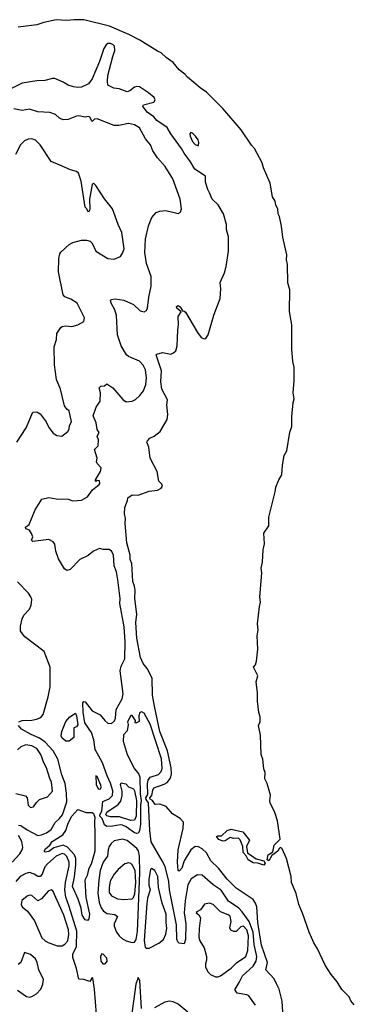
# Model space of a CAD drawing. Extents: x 1603745 to 1745082, y 385868 to 533966.
# Tile 636 of 646: x 1666584 to 1669353, y 519249 to 527389. Entities that reach past the tile are written whole.
import ezdxf

# ---------------------------------------------------------------- set-up
doc = ezdxf.new("R2010")
doc.units = 0

msp = doc.modelspace()

# ---------------------------------------------------------------- linework, layer by layer
at = {"layer": '0CON20XD'}
for points in [[(1669353.2, 519245), (1669325, 519277.6), (1669310, 519310), (1669251, 519371), (1669211.5, 519435), (1669161.4, 519495), (1669112.1, 519572.1), (1669047.5, 519707.5), (1669017.4, 519757.4), (1668979.1, 519845), (1668925, 520003.3), (1668894.5, 520074.5), (1668871.8, 520165), (1668834.4, 520255), (1668831.3, 520305), (1668791, 520455), (1668756.6, 520535), (1668745, 520546), (1668735, 520541.2), (1668720, 520515), (1668670.9, 520479.1), (1668645, 520435.7), (1668632.7, 520442.7), (1668641.5, 520485), (1668680.3, 520509.7), (1668690, 520565), (1668739.6, 520615), (1668716.7, 520766.7), (1668695.4, 520835.4), (1668656.7, 520915), (1668655.4, 520935.4), (1668658.7, 520978.7), (1668630.9, 521075), (1668612.5, 521112.5), (1668616.7, 521165), (1668605.6, 521195), (1668596.3, 521275), (1668583.4, 521315), (1668576.7, 521475), (1668560.9, 521555), (1668574.3, 521585), (1668573.1, 521625), (1668562.6, 521662.6), (1668550.9, 521755), (1668551.7, 521825), (1668541.4, 521915), (1668554.4, 521965), (1668519.8, 522035), (1668534.3, 522055.7), (1668542.8, 522085), (1668554.3, 522185), (1668550.5, 522295), (1668558.6, 522345), (1668552.8, 522395), (1668568.7, 522538.7), (1668576.9, 522575), (1668571, 522615), (1668587.6, 522815), (1668582.6, 522855), (1668594.6, 522905), (1668597.6, 523005), (1668608.8, 523055), (1668603.9, 523145), (1668645.2, 523205), (1668644.6, 523275), (1668699.3, 523485), (1668704.2, 523525), (1668728.4, 523585), (1668753.6, 523625), (1668757.7, 523705), (1668771.8, 523785), (1668793.5, 523825), (1668820.2, 523979.8), (1668836.1, 524025), (1668837.2, 524105), (1668847.3, 524225), (1668855.4, 524255), (1668846.8, 524305), (1668855.6, 524405), (1668854.1, 524515), (1668843.3, 524563.3), (1668836.6, 524665), (1668837.2, 524865), (1668817.1, 524977.1), (1668819.4, 525155), (1668803.8, 525213.8), (1668799.8, 525365), (1668790.9, 525405), (1668793.5, 525445), (1668760.7, 525590.7), (1668751.6, 525681.6), (1668732.8, 525762.8), (1668724.2, 525785), (1668720.3, 525825), (1668704.4, 525854.4), (1668697.8, 525887.8), (1668675.1, 525925), (1668658.1, 526038.1), (1668601.6, 526165), (1668590.6, 526205), (1668527.8, 526325), (1668502.1, 526352.1), (1668417.1, 526477.1), (1668265.9, 526655.9), (1668130.3, 526790.3), (1668077.6, 526825), (1667972.8, 526912.8), (1667949.6, 526939.6), (1667905.2, 526975), (1667855.5, 527035.5), (1667797.2, 527075), (1667756.1, 527116.1), (1667725, 527128.5), (1667579.5, 527219.5), (1667487.7, 527267.7), (1667326.4, 527336.4), (1667115, 527386.9), (1667035, 527388.9), (1666975, 527381.5), (1666885, 527388), (1666783.2, 527366.8), (1666725, 527347.1), (1666572.8, 527327.2)], [(1667896.6, 520356.6), (1667890.2, 520425), (1667896.9, 520525), (1667938.2, 520701.8), (1667939.4, 520755), (1667913.4, 520785), (1667849.8, 520825), (1667795.8, 520885.8), (1667745, 520903.7), (1667705, 520899.7), (1667683, 520933), (1667663.9, 520945), (1667662, 520955), (1667679.1, 520975), (1667685, 521018.6), (1667695, 521037.4), (1667780.8, 521069.2), (1667805, 521084.1), (1667831, 521119), (1667839.5, 521155), (1667837.2, 521205), (1667807.3, 521345), (1667744.3, 521505), (1667701.1, 521715), (1667683.3, 521805), (1667680, 521945), (1667638, 522025), (1667606.3, 522066.3), (1667585, 522116), (1667555, 522276.2), (1667545.9, 522405), (1667553.5, 522475), (1667536.5, 522605), (1667539.5, 522669.5), (1667535.4, 522705), (1667520, 522745), (1667512.9, 522892.9), (1667498.8, 522925), (1667497.9, 522962.1), (1667471.4, 523065), (1667458.1, 523225), (1667460.9, 523265), (1667451, 523305), (1667453.3, 523356.7), (1667475.9, 523414.1), (1667480, 523435), (1667515, 523460), (1667565, 523457.5), (1667655, 523492), (1667725, 523498.6), (1667756, 523515), (1667767, 523533), (1667760.3, 523550.3), (1667736.7, 523575), (1667720.8, 523655), (1667664, 523765), (1667653.3, 523855), (1667637.5, 523895), (1667641.7, 523908.3), (1667661.2, 523928.8), (1667697.5, 523945), (1667747.5, 523985), (1667803.8, 524085), (1667811.2, 524125), (1667802, 524205), (1667808.8, 524245), (1667761.9, 524335), (1667753.5, 524395), (1667757.8, 524485), (1667713, 524617), (1667720, 524625), (1667765, 524638.8), (1667835, 524622.5), (1667856.4, 524633.6), (1667875, 524652.5), (1667887.3, 524692.7), (1667893.1, 524825), (1667898.1, 524865), (1667895.8, 524935), (1667920, 524975), (1667883.3, 525005), (1667881.7, 525018.3), (1667895, 525026.7), (1667912.5, 525015), (1667931.7, 524981.7), (1667945, 524980), (1667955, 524970), (1668055, 524802.5), (1668085, 524762.5), (1668110.7, 524750.7), (1668125, 524752.5), (1668143.3, 524785), (1668191.2, 524945), (1668243.3, 525085), (1668250, 525165), (1668243.9, 525216.1), (1668278, 525295), (1668291.7, 525348.3), (1668311.4, 525475), (1668312.5, 525595), (1668295.6, 525655), (1668294.5, 525695), (1668271.9, 525785), (1668227.9, 525857.9), (1668176.7, 525905), (1668155, 525957.5), (1668140, 525985), (1668121.2, 526045), (1668122.5, 526095), (1668034.2, 526154.2), (1667998.8, 526215), (1667944.5, 526284.5), (1667924, 526325), (1667835, 526445.8), (1667805, 526497.1), (1667720, 526555), (1667695, 526586.7), (1667640, 526625), (1667607.5, 526665), (1667603.3, 526675), (1667610, 526685), (1667695, 526706.7), (1667706.2, 526725), (1667696, 526745), (1667650, 526785), (1667575, 526833.1), (1667555, 526836.9), (1667535, 526831.4), (1667495, 526800), (1667475, 526792), (1667407.9, 526817.9), (1667362.7, 526822.7), (1667315, 526847.5), (1667310.5, 526880.5), (1667315, 526926.7), (1667356, 527085), (1667372.6, 527135), (1667368.8, 527168.8), (1667355, 527182.5), (1667332, 527192), (1667315, 527192), (1667298.6, 527181.4), (1667279.3, 527150.7), (1667245, 527043.1), (1667185, 526899.2), (1667155, 526859.2), (1667095, 526832), (1667065, 526828.8), (1667030, 526835), (1666985, 526848.8), (1666943.6, 526873.6), (1666875, 526902.5), (1666855, 526903.3), (1666793.6, 526886.4), (1666726.4, 526883.6), (1666605, 526864), (1666499.3, 526810.7)], [(1667575.5, 526495), (1667535, 526520), (1667485, 526530.4), (1667405, 526515.5), (1667365, 526515.5), (1667225, 526570.4), (1667203.2, 526566.8), (1667185, 526546.7), (1667165, 526583.3), (1667155, 526588.8), (1667125, 526583.8), (1667075, 526593.8), (1667055, 526591.2), (1666985, 526564), (1666945, 526560.8), (1666915, 526575.8), (1666881.2, 526605), (1666835, 526621.1), (1666735, 526627.3), (1666665, 526648.5), (1666605, 526639.1), (1666535, 526651.5)], [(1668535, 519242), (1668480.3, 519320.3), (1668465, 519328), (1668385, 519340.8), (1668368, 519365), (1668368, 519375), (1668401.7, 519428.3), (1668427.5, 519485), (1668515.3, 519565), (1668541.6, 519605), (1668547, 519645), (1668523.4, 519743.4), (1668515.6, 519845), (1668483.3, 519933.3), (1668425.8, 520015), (1668396.7, 520045), (1668311.5, 520101.5), (1668252, 520192), (1668186.2, 520236.2), (1668095, 520315.7), (1668055, 520318.6), (1668003.5, 520286.5), (1667975, 520236.2), (1667954.2, 520105.8), (1667945.7, 520005), (1667959.6, 519915), (1667955.8, 519784.2), (1667945, 519750), (1667903.8, 519755), (1667891.9, 519765), (1667885, 519787.5), (1667881.2, 519905), (1667823.6, 520195), (1667819, 520265), (1667787.5, 520387.5), (1667763.7, 520435), (1667673.2, 520593.2), (1667661.6, 520685), (1667651.4, 520915), (1667631.2, 520941.2), (1667629.3, 520955), (1667645.5, 520985), (1667641.8, 521075), (1667646.6, 521103.4), (1667663.9, 521126.1), (1667731.9, 521148.1), (1667755, 521172.7), (1667762, 521198), (1667757.2, 521277.2), (1667664, 521564), (1667615, 521656.7), (1667595, 521667.9), (1667579.3, 521660.7), (1667570.8, 521635), (1667571.7, 521588.3), (1667545, 521572.5), (1667540, 521575), (1667542.5, 521595), (1667537.5, 521605), (1667515, 521636.7), (1667505, 521638), (1667477.5, 521585), (1667483, 521563), (1667475, 521510), (1667442.1, 521477.9), (1667440.3, 521425), (1667475, 521313.1), (1667535, 521196.5), (1667570.4, 521150.4), (1667577.8, 521127.8), (1667582.1, 520987.9), (1667590.1, 520935), (1667583.9, 520895), (1667582.9, 520737.1), (1667575, 520683.3), (1667565, 520663.8), (1667555, 520660.3), (1667535, 520667.8), (1667465, 520717.6), (1667435, 520730.2), (1667415, 520733.1), (1667355, 520721), (1667305, 520720), (1667285, 520733.8), (1667266.3, 520785), (1667247.3, 520805), (1667246.8, 520815), (1667263.3, 520845), (1667271.6, 520925), (1667323.5, 520946.5), (1667353.7, 520976.3), (1667354.8, 521015), (1667335, 521078.2), (1667307.6, 521137.6), (1667270.6, 521245), (1667209.5, 521355), (1667196.7, 521435), (1667177.6, 521495), (1667123.3, 521575), (1667110.2, 521665), (1667107.3, 521742.7), (1667115, 521753.8), (1667125, 521749.2), (1667185.5, 521675), (1667251.1, 521641.1), (1667288, 521595), (1667313.5, 521573.5), (1667345, 521571.9), (1667368.6, 521591.4), (1667376.2, 521613.8), (1667382.5, 521685), (1667433.3, 521775), (1667440, 521815), (1667416, 522005), (1667424.5, 522045.5), (1667454.7, 522105.3), (1667458.1, 522245), (1667449.9, 522369.9), (1667411.7, 522561.7), (1667416.5, 522605), (1667396.9, 522756.9), (1667384.7, 522824.7), (1667366.9, 522875), (1667359.4, 522965), (1667345, 522996), (1667325, 523008.8), (1667275, 523010), (1667245, 523017.5), (1667195, 522996), (1667150.5, 522959.5), (1667080.9, 522925), (1667002.2, 522845), (1666974.7, 522834.7), (1666955, 522850), (1666905, 522932.2), (1666883.1, 522995), (1666874, 523054), (1666862.8, 523072.8), (1666825, 523090.9), (1666693.3, 523075), (1666683.3, 523085), (1666692, 523115), (1666681.3, 523141.3), (1666665, 523170), (1666635, 523178.8), (1666631.4, 523195), (1666663.5, 523216.5), (1666713.6, 523336.4), (1666768.1, 523425), (1666825, 523439.7), (1666885, 523428.5), (1666985, 523424.4), (1667025, 523412.7), (1667095, 523416.2), (1667145.6, 523445), (1667188, 523502), (1667242.5, 523545), (1667247.5, 523555), (1667245, 523577.5), (1667225, 523580), (1667215, 523570), (1667212.5, 523575), (1667212.5, 523585), (1667252.5, 523655), (1667257.5, 523685), (1667225, 523720), (1667220, 523735), (1667226.7, 523765), (1667203.3, 523835), (1667232.5, 523865), (1667236, 523915), (1667226.7, 523945), (1667242.5, 523975), (1667225, 524000), (1667216.2, 524055), (1667193.3, 524115), (1667216.2, 524185), (1667250, 524235), (1667252, 524305), (1667242.5, 524345), (1667255, 524360), (1667285, 524362.5), (1667305, 524377.5), (1667315, 524373.8), (1667355, 524345.6), (1667437.9, 524247.9), (1667465, 524230), (1667515, 524235.8), (1667542.1, 524247.9), (1667578.6, 524281.4), (1667608.3, 524321.7), (1667627.1, 524372.9), (1667633.2, 524425), (1667624.6, 524495), (1667605, 524533.1), (1667574.4, 524565), (1667485.4, 524605.4), (1667468.5, 524618.5), (1667423, 524693), (1667392.5, 524785), (1667385, 524943.3), (1667370.8, 524990.8), (1667340.8, 525045), (1667336.2, 525065), (1667344.1, 525075.9), (1667375, 525082), (1667445, 525070), (1667525, 525034), (1667582.6, 524982.6), (1667615, 524974), (1667634.2, 524985.8), (1667642.5, 525005), (1667654, 525096), (1667672.3, 525185), (1667673.5, 525265), (1667633.9, 525373.9), (1667619.2, 525465), (1667626.4, 525575), (1667650.7, 525685), (1667679.1, 525755), (1667715, 525795.6), (1667743.4, 525806.6), (1667795, 525811.4), (1667895, 525787.5), (1667915, 525796.7), (1667924.4, 525825), (1667913.5, 525905), (1667852.1, 526072.1), (1667789.4, 526175), (1667725, 526248.1), (1667684.7, 526304.7), (1667665.6, 526355), (1667625.6, 526405), (1667575.5, 526495)], [(1666560, 523895), (1666636.9, 524015), (1666693.3, 524145), (1666725, 524148), (1666755, 524130), (1666802.9, 524065), (1666825, 524018.8), (1666861.7, 523971.7), (1666892.7, 523952.7), (1666933.9, 523946.1), (1666982, 523985), (1666992.5, 524005), (1666996.8, 524033.2), (1667014.2, 524065), (1666993.1, 524155), (1666975, 524170.4), (1666956.1, 524196.1), (1666921.2, 524335), (1666888.2, 524415), (1666871.3, 524535), (1666869.8, 524685), (1666888.7, 524745), (1666892, 524795), (1666925, 524845.3), (1666935, 524852.6), (1666965, 524857.1), (1667015, 524852.7), (1667065, 524867.2), (1667116.2, 524895), (1667122, 524925), (1667060, 525045), (1667007.4, 525077.4), (1666957.3, 525097.3), (1666943.1, 525113.1), (1666906, 525305), (1666907.5, 525415), (1666916.1, 525453.9), (1666925, 525467.5), (1666995, 525530), (1667025, 525546.2), (1667096.1, 525566.1), (1667137.5, 525567.5), (1667168.3, 525558.3), (1667185, 525542.5), (1667214.5, 525474.5), (1667315, 525414), (1667365, 525410), (1667417.7, 525432.3), (1667435, 525457.5), (1667448, 525495), (1667430.5, 525630.5), (1667398.8, 525695), (1667353.3, 525825), (1667285, 525907.5), (1667215, 526017.5), (1667195, 526036.7), (1667182.9, 526027.1), (1667161.9, 525905), (1667165, 525820), (1667155, 525797.5), (1667138.3, 525828.3), (1667125, 525840), (1667092, 526055), (1667070.2, 526120.2), (1667055, 526132.9), (1667005, 526147.1), (1666916.3, 526186.3), (1666845, 526217.1), (1666754.7, 526354.7), (1666715, 526394.3), (1666685, 526404.2), (1666655, 526402), (1666625, 526388), (1666590, 526355), (1666550, 526275)], [(1668055, 526347.5), (1668065, 526350), (1668066.7, 526375), (1668060, 526395), (1668040, 526425), (1668015, 526450), (1668000, 526455), (1667993.3, 526445), (1667993.8, 526425), (1668015, 526382.5), (1668035, 526357.5), (1668055, 526347.5)], [(1666576.7, 521585), (1666605, 521594.4), (1666685, 521597.5), (1666723.5, 521606.5), (1666758.7, 521621.3), (1666780, 521645), (1666820.8, 521790.8), (1666837.5, 521875), (1666836.4, 522036.4), (1666786.2, 522165), (1666627.3, 522287.3), (1666590, 522335), (1666590, 522375), (1666604.3, 522435), (1666619.2, 522465), (1666664.4, 522515), (1666680.4, 522549.6), (1666684.5, 522594.5), (1666678, 522618), (1666658.3, 522648.3), (1666565, 522742.5)], [(1666995, 521423.8), (1666965, 521423.8), (1666935, 521450), (1666928.8, 521468.8), (1666932.2, 521505), (1666965, 521588), (1667000, 521625), (1667045, 521656.7), (1667055, 521633.8), (1667065, 521558.8), (1667055, 521542.7), (1667033.8, 521535), (1667032, 521455), (1666995, 521423.8)], [(1666575, 520729.4), (1666595, 520727.1), (1666645, 520690.5), (1666735, 520645.5), (1666765, 520648.9), (1666805, 520666), (1666845, 520694.6), (1666877.5, 520752.5), (1666915, 520784.4), (1666938.4, 520815), (1666975.9, 520924.1), (1666973.1, 520995), (1666960, 521075), (1666932.2, 521145), (1666900, 521275), (1666861.6, 521345), (1666794.8, 521415), (1666749, 521449), (1666680.2, 521480.2), (1666598.9, 521525), (1666575.6, 521555)], [(1666552, 520992), (1666632.5, 520972.5), (1666646.2, 520955), (1666653.3, 520895), (1666675, 520876.7), (1666697.7, 520882.3), (1666722.3, 520917.7), (1666748.8, 520941.2), (1666815, 520963.8), (1666855, 521011.2), (1666848.5, 521085), (1666835, 521117.1), (1666806.8, 521205), (1666785.3, 521245.3), (1666760, 521315), (1666726.7, 521365), (1666685, 521385.4), (1666635, 521392.9), (1666595, 521377.5), (1666566.6, 521353.4)], [(1667245, 521027.3), (1667255, 521031.1), (1667259.6, 521045), (1667255, 521062), (1667225, 521133.8), (1667215, 521136.7), (1667217.3, 521065), (1667235, 521031.8), (1667245, 521027.3)], [(1667505, 520769.4), (1667410.1, 520800.1), (1667335, 520798.4), (1667305, 520806.1), (1667297.6, 520815), (1667305, 520837.3), (1667400.2, 520899.8), (1667422.2, 520927.8), (1667433.4, 520975), (1667431.7, 521011.8), (1667418.9, 521065), (1667425, 521081.2), (1667462.1, 521072.1), (1667485.7, 521045.7), (1667525, 521029.4), (1667535, 521014.2), (1667551.3, 520935), (1667547.8, 520805), (1667535, 520770.4), (1667505, 520769.4)], [(1667145, 519941.2), (1667125, 519948.8), (1667102.2, 519985), (1667091.8, 520045), (1667067.9, 520117.9), (1667022.1, 520222.1), (1667038, 520302), (1667048.3, 520401.7), (1667047.8, 520455), (1667038, 520485), (1666979.1, 520549.1), (1666945, 520563.6), (1666867.5, 520542.5), (1666825, 520511.1), (1666796, 520506), (1666786.2, 520515), (1666798.5, 520535), (1666834.5, 520565), (1666854.5, 520595), (1666940.3, 520649.7), (1666965.8, 520685), (1666984.3, 520745.7), (1667015, 520803.6), (1667065, 520860.6), (1667135, 520834.6), (1667185, 520835.8), (1667195, 520825.8), (1667207.4, 520797.4), (1667202.1, 520755), (1667205, 520664), (1667204.9, 520515), (1667178.4, 520415), (1667152.6, 520365), (1667142, 520315), (1667124.7, 520275), (1667132.7, 520132.7), (1667161.5, 519995), (1667155.4, 519954.6), (1667145, 519941.2)], [(1668605, 520400), (1668555, 520415.7), (1668515, 520418.1), (1668475, 520442.9), (1668457.8, 520477.8), (1668434.8, 520505), (1668429.4, 520555), (1668407.7, 520607.7), (1668395, 520621.5), (1668355, 520620.3), (1668325, 520628.8), (1668285, 520600), (1668265, 520597.8), (1668230.9, 520610.9), (1668212.5, 520637.5), (1668225, 520642.9), (1668255, 520641.8), (1668300, 520685), (1668335, 520698.2), (1668431.9, 520675), (1668486.5, 520605), (1668461.8, 520555), (1668470.7, 520500.7), (1668541.9, 520451.9), (1668605.7, 520435), (1668614.6, 520415), (1668605, 520400)], [(1666522, 520425), (1666585, 520493.2), (1666605.8, 520525), (1666611.2, 520545), (1666602.4, 520595), (1666575.8, 520645)], [(1667515, 519760.9), (1667535, 519763.5), (1667548.7, 519785), (1667559, 519851), (1667578.8, 520335), (1667575.3, 520475), (1667566.8, 520516.8), (1667555, 520536.7), (1667475, 520603.8), (1667435, 520615.4), (1667365, 520599.6), (1667340.5, 520579.5), (1667325.7, 520554.3), (1667315.3, 520525), (1667310.4, 520475), (1667275.3, 520425), (1667250.7, 520355), (1667238.7, 520275), (1667232.2, 520167.8), (1667241.6, 520091.6), (1667258, 520048), (1667278, 520018), (1667309.3, 519999.3), (1667370.5, 519990.5), (1667392.9, 519975), (1667367.3, 519915), (1667366.7, 519895), (1667385, 519846.9), (1667408.5, 519815), (1667435, 519791.1), (1667464.7, 519774.7), (1667515, 519760.9)], [(1668762.5, 519185), (1668757.1, 519275), (1668730, 519375), (1668709.8, 519419.8), (1668689.8, 519459.8), (1668620, 519535), (1668634.6, 519595), (1668585, 519738), (1668555.7, 519925), (1668545.4, 520055), (1668535.4, 520085), (1668516.5, 520115), (1668375, 520210), (1668302.1, 520285), (1668230.4, 520375), (1668166.5, 520435), (1668130.8, 520500.8), (1668095, 520533.5), (1668065, 520550.9), (1668035, 520553.1), (1667999.3, 520525), (1667946.2, 520435), (1667925, 520375.7), (1667905, 520350.8), (1667896.6, 520356.6)], [(1667218.8, 519165), (1667202.7, 519375), (1667188.8, 519465), (1667185, 519470), (1667180, 519465), (1667165, 519437.5), (1667115, 519453.8), (1667075, 519456.2), (1667055.8, 519545.7), (1667023.5, 519635), (1667024.6, 519665), (1667054.1, 519725.9), (1667057.4, 519855), (1666993.4, 520056.6), (1666967, 520135), (1666957.8, 520195), (1666963.8, 520256.2), (1666993.8, 520395), (1666992.7, 520425), (1666975, 520471.8), (1666955, 520489.3), (1666935, 520494.8), (1666885, 520474.8), (1666815, 520410), (1666793.5, 520385), (1666770.9, 520325), (1666755, 520306.2), (1666735, 520306.8), (1666705, 520325.8), (1666665, 520338.6), (1666635, 520330.6), (1666588.4, 520305), (1666553.8, 520265)], [(1667445, 520114.6), (1667515, 520122.5), (1667526.8, 520133.2), (1667537.2, 520162.8), (1667544.9, 520255), (1667538.7, 520355), (1667515, 520401.1), (1667505, 520412.2), (1667485, 520420), (1667455, 520410.8), (1667398.1, 520365), (1667365, 520325.6), (1667333.4, 520266.6), (1667324.1, 520215), (1667325, 520173.8), (1667344.7, 520144.7), (1667395, 520120), (1667445, 520114.6)], [(1667635, 519713.6), (1667655, 519714.6), (1667735, 519754.5), (1667773.3, 519785), (1667795, 519828), (1667803.2, 519875), (1667795.8, 519925), (1667795.2, 519995), (1667762.7, 520085), (1667732.5, 520215), (1667728, 520305), (1667701.5, 520355), (1667675, 520372.5), (1667666.7, 520363.3), (1667652, 520285), (1667652.9, 520235), (1667664.1, 520195), (1667642.9, 520127.1), (1667636.7, 520083.3), (1667615.6, 519775.6), (1667622.8, 519722.8), (1667635, 519713.6)], [(1666935, 519733.1), (1666959.2, 519745), (1666981.6, 519775), (1666991.3, 519825), (1666989.6, 519865), (1666948.5, 519985), (1666858.1, 520188.1), (1666845, 520195.7), (1666821.2, 520185), (1666765, 520120), (1666735, 520104), (1666685, 520148), (1666665, 520151.4), (1666645, 520144), (1666602.4, 520107.6), (1666596.9, 520075), (1666606.3, 520056.3), (1666647.8, 520017.8), (1666708.1, 519938.1), (1666768.7, 519798.7), (1666794.2, 519774.2), (1666819.8, 519759.8), (1666895, 519733.3), (1666935, 519733.1)], [(1668225, 519476), (1668245, 519484.2), (1668335, 519548.1), (1668379.1, 519590.9), (1668455, 519645.5), (1668470.9, 519695), (1668476.4, 519815), (1668464.3, 519865), (1668435, 519894.7), (1668415, 519889.2), (1668375, 519850.9), (1668355, 519851.2), (1668331.2, 519861.2), (1668322.3, 519882.3), (1668334.2, 519935), (1668326.6, 519976.6), (1668309.4, 519989.4), (1668245, 520013.8), (1668185, 520073.6), (1668155, 520086.2), (1668112.8, 520077.2), (1668080.9, 520029.1), (1668051.2, 520015), (1668043.3, 520005), (1668068, 519988), (1668080.4, 519965), (1668068.5, 519875), (1668066.7, 519805), (1668075.6, 519775), (1668112.1, 519715), (1668130.6, 519645), (1668130.9, 519615), (1668120.7, 519585), (1668122.5, 519555), (1668144.7, 519514.7), (1668164.5, 519494.5), (1668205, 519476.2), (1668225, 519476)], [(1666565, 519366.2), (1666641.2, 519315), (1666665, 519308.9), (1666685, 519312.7), (1666724.2, 519335), (1666758.6, 519375), (1666777.1, 519415), (1666782, 519455), (1666742.9, 519532.9), (1666728, 519595), (1666714, 519625), (1666675, 519660), (1666625, 519677.5), (1666594, 519595), (1666573, 519577)], [(1667285, 519583.8), (1667295, 519586.7), (1667308.8, 519605), (1667305, 519630), (1667275, 519662.5), (1667263, 519667), (1667254.2, 519645.8), (1667256, 519605), (1667273.3, 519585), (1667285, 519583.8)], [(1667593.3, 519213.3), (1667578.8, 519445), (1667565, 519470), (1667544.6, 519415.4), (1667497.3, 519072.8)], [(1667976.9, 519185), (1667895, 519251.4), (1667855, 519270.8), (1667825, 519274), (1667785, 519265.8), (1667699.2, 519220.8)]]:
    msp.add_lwpolyline(points, dxfattribs=at)

doc.saveas('drawing.dxf')
